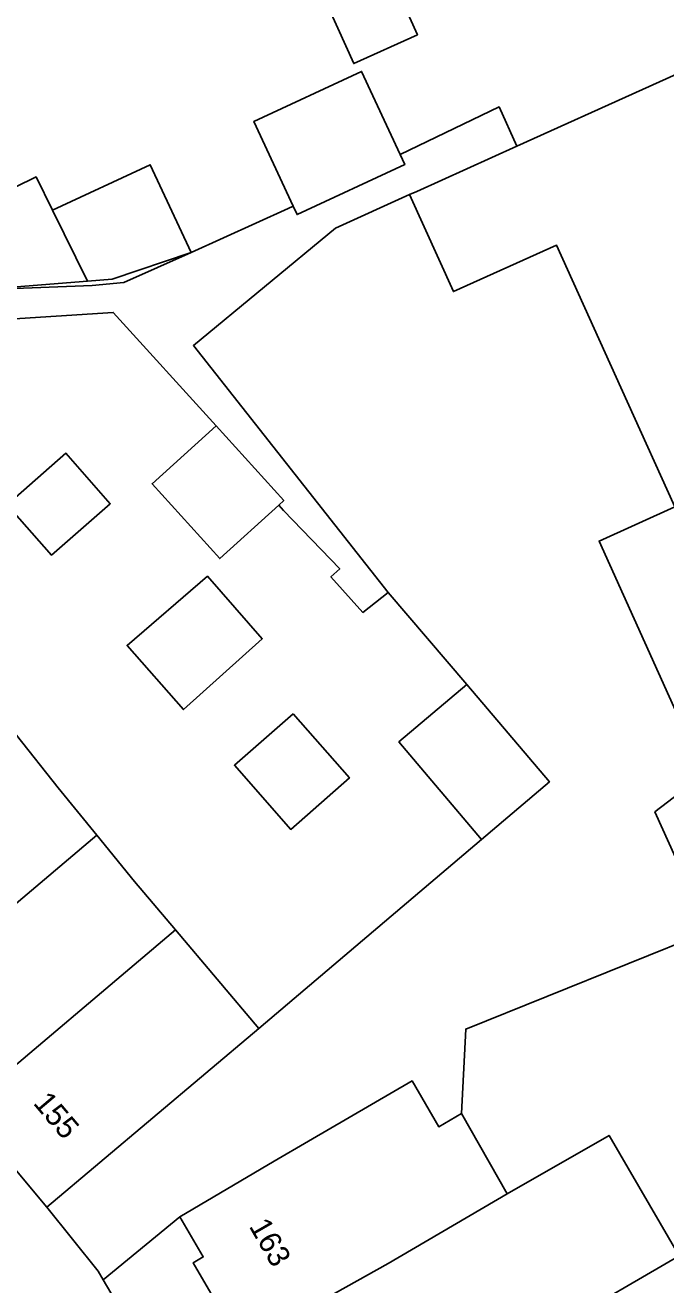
# Model space of a CAD drawing. Extents: x 159888 to 160761, y 384031 to 384750.
# Drawn here: x 160474.2 to 160503.3, y 384372.4 to 384429.6 of the extents above; entities that cross this region are included whole.
import ezdxf

# ---------------------------------------------------------------- set-up
doc = ezdxf.new("R2010")
doc.units = 0
for name, color, linetype in [('IMGEO_Erf', 7, 'Continuous'), ('IMGEO_Pand', 7, 'Continuous'), ('IMGEO_Pand_nummerreeks', 7, 'Continuous'), ('IMGEO_Rijbaan_lokaal_open', 7, 'Continuous'), ('IMGEO_Voetpad_open', 7, 'Continuous')]:
    doc.layers.add(name, color=color, linetype=linetype)

msp = doc.modelspace()

# ---------------------------------------------------------------- linework, layer by layer
at = {"layer": 'IMGEO_Erf'}
for points in [[(160491.997, 384429.146), (160489.106, 384427.843), (160487.575, 384431.238), (160490.466, 384432.541)], [(160481.72, 384419.27), (160478.13, 384418.054), (160477.01, 384417.965), (160473.017, 384417.65), (160469.705, 384420.264), (160471.786, 384421.281), (160474.685, 384422.698), (160475.427, 384421.189), (160479.867, 384423.248)], [(160473.374, 384407.813), (160476.033, 384410.147), (160478.047, 384407.854), (160475.387, 384405.519)], [(160482.458, 384404.564), (160484.946, 384401.73), (160481.368, 384398.511), (160478.811, 384401.423)], [(160486.347, 384398.321), (160488.903, 384395.409), (160486.244, 384393.074), (160483.687, 384395.986)]]:
    msp.add_lwpolyline(points, close=True, dxfattribs=at)
for points in [[(160468.114, 384429.864), (160465.784, 384428.812), (160463.343, 384427.71), (160460.892, 384426.684), (160460.957, 384426.457), (160471.783, 384418.455), (160472.937, 384417.602), (160477.23, 384417.765), (160478.66, 384417.902), (160481.72, 384419.27), (160486.13, 384421.264), (160486.351, 384421.37), (160484.568, 384425.214), (160489.455, 384427.481), (160491.204, 384423.709), (160495.702, 384425.876), (160496.507, 384424.091), (160507.911, 384429.24)], [(160473.796, 384397.347), (160475.687, 384394.966), (160477.438, 384392.814), (160479.152, 384390.707), (160481.004, 384388.519), (160484.795, 384384.039), (160494.904, 384392.62), (160491.151, 384397.042), (160494.231, 384399.656), (160490.66, 384403.827), (160489.518, 384402.927), (160488.067, 384404.539), (160488.471, 384404.903), (160485.918, 384407.544), (160485.695, 384407.79), (160483.023, 384405.371), (160479.952, 384408.762), (160482.855, 384411.39), (160478.187, 384416.544), (160472.991, 384416.207)], [(160505.218, 384388.461), (160494.187, 384384.008), (160493.992, 384380.172), (160496.065, 384376.531), (160500.691, 384379.183), (160503.875, 384373.713), (160498.413, 384370.534)], [(160482.825, 384371.656), (160481.808, 384373.39), (160482.274, 384373.663), (160481.206, 384375.483), (160477.728, 384372.628), (160478.279, 384371.695)]]:
    msp.add_lwpolyline(points, dxfattribs=at)
at = {"layer": 'IMGEO_Pand'}
for points in [[(160489.106, 384427.843), (160491.997, 384429.146), (160490.466, 384432.541), (160487.575, 384431.238)], [(160484.568, 384425.214), (160486.351, 384421.37), (160486.528, 384420.988), (160491.415, 384423.255), (160491.204, 384423.709), (160489.455, 384427.481)], [(160477.01, 384417.965), (160478.13, 384418.054), (160481.72, 384419.27), (160479.867, 384423.248), (160475.427, 384421.189)], [(160475.427, 384421.189), (160474.685, 384422.698), (160471.786, 384421.281), (160469.705, 384420.264), (160473.017, 384417.65), (160477.01, 384417.965)], [(160482.855, 384411.39), (160479.952, 384408.762), (160483.023, 384405.371), (160485.695, 384407.79), (160485.926, 384407.999)], [(160473.374, 384407.813), (160475.387, 384405.519), (160478.047, 384407.854), (160476.033, 384410.147)], [(160478.811, 384401.423), (160481.368, 384398.511), (160484.946, 384401.73), (160482.458, 384404.564)], [(160494.904, 384392.62), (160497.984, 384395.234), (160494.231, 384399.656), (160491.151, 384397.042)], [(160486.347, 384398.321), (160483.687, 384395.986), (160486.244, 384393.074), (160488.903, 384395.409)], [(160477.438, 384392.814), (160475.687, 384394.966), (160473.796, 384397.347), (160464.11, 384389.113), (160464.471, 384388.685), (160467.825, 384384.686), (160474.666, 384390.47)], [(160481.004, 384388.519), (160479.152, 384390.707), (160477.438, 384392.814), (160474.666, 384390.47), (160467.825, 384384.686), (160471.413, 384380.406)], [(160484.795, 384384.039), (160481.004, 384388.519), (160471.413, 384380.406), (160475.174, 384375.922)], [(160496.065, 384376.531), (160493.992, 384380.172), (160492.963, 384379.573), (160491.751, 384381.655), (160487.049, 384378.918), (160485.49, 384378.011), (160481.206, 384375.483), (160482.274, 384373.663), (160481.808, 384373.39), (160482.825, 384371.656), (160484.01, 384369.637), (160490.663, 384373.365)], [(160503.875, 384373.713), (160500.691, 384379.183), (160496.065, 384376.531), (160490.663, 384373.365), (160484.01, 384369.637), (160486.241, 384365.833), (160486.707, 384366.106), (160487.774, 384364.286), (160491.959, 384366.777), (160493.098, 384367.44), (160498.413, 384370.534)]]:
    msp.add_lwpolyline(points, close=True, dxfattribs=at)
msp.add_lwpolyline([(160507.911, 384429.24), (160496.507, 384424.091), (160491.96, 384422.038), (160491.637, 384421.892), (160493.626, 384417.486), (160498.306, 384419.599), (160501.513, 384412.497), (160503.674, 384407.711), (160500.243, 384406.162), (160505.018, 384395.587), (160502.777, 384393.869), (160505.218, 384388.461)], dxfattribs=at)
at = {"layer": 'IMGEO_Rijbaan_lokaal_open'}
msp.add_lwpolyline([(160503.674, 384407.711), (160501.513, 384412.497), (160498.306, 384419.599), (160493.626, 384417.486), (160491.637, 384421.892), (160488.271, 384420.372), (160481.828, 384415.038), (160490.66, 384403.827), (160494.231, 384399.656), (160497.984, 384395.234), (160494.904, 384392.62), (160484.795, 384384.039), (160475.174, 384375.922), (160477.501, 384373.013), (160477.728, 384372.628), (160481.206, 384375.483), (160485.49, 384378.011), (160487.049, 384378.918), (160491.751, 384381.655), (160492.963, 384379.573), (160493.992, 384380.172), (160494.187, 384384.008), (160505.218, 384388.461), (160502.777, 384393.869), (160505.018, 384395.587), (160500.243, 384406.162)], close=True, dxfattribs=at)
at = {"layer": 'IMGEO_Voetpad_open'}
for points in [[(160472.991, 384416.207), (160478.187, 384416.544), (160482.855, 384411.39), (160485.926, 384407.999), (160485.695, 384407.79), (160485.918, 384407.544), (160488.471, 384404.903), (160488.067, 384404.539), (160489.518, 384402.927), (160490.66, 384403.827), (160481.828, 384415.038), (160488.271, 384420.372), (160491.637, 384421.892), (160491.96, 384422.038), (160496.507, 384424.091), (160495.702, 384425.876), (160491.204, 384423.709), (160491.415, 384423.255), (160486.528, 384420.988), (160486.351, 384421.37), (160486.13, 384421.264), (160481.72, 384419.27), (160478.66, 384417.902), (160477.23, 384417.765), (160472.937, 384417.602)], [(160469.271, 384372.522), (160473.675, 384366.69), (160474.24, 384368.231), (160476.896, 384370.172), (160478.279, 384371.695), (160477.728, 384372.628), (160477.501, 384373.013), (160475.174, 384375.922), (160471.413, 384380.406), (160467.825, 384384.686), (160464.471, 384388.685), (160464.11, 384389.113), (160462.464, 384391.065), (160460.756, 384393.102), (160457.512, 384396.97), (160454.828, 384400.17)]]:
    msp.add_lwpolyline(points, dxfattribs=at)

# ---------------------------------------------------------------- texts
at = {"layer": 'IMGEO_Pand_nummerreeks'}
for s, rotation, p in [('155', 310.2443, (160474.514, 384380.634)), ('163', 299.9368, (160484.326, 384375.06))]:
    msp.add_text(s, height=1, rotation=rotation, dxfattribs=at).set_placement(p)

doc.saveas('drawing.dxf')
